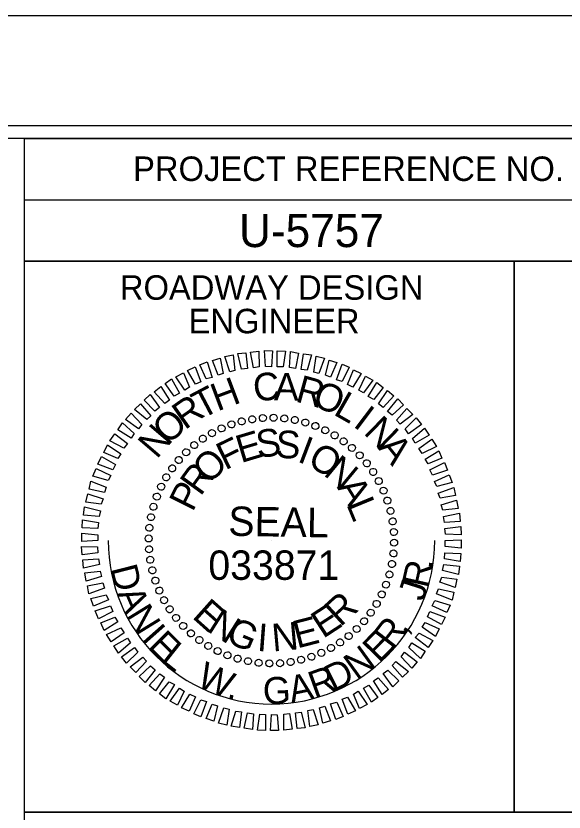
# Model space of a CAD drawing. Extents: x 957297 to 961629, y 830661 to 840840.
# Drawn here: x 960176 to 960288, y 838143.7 to 838306.3 of the extents above; entities that cross this region are included whole.
import ezdxf

# ---------------------------------------------------------------- set-up
doc = ezdxf.new("R2010")
doc.units = 0
for name, color, linetype in [('Scratch_Level_0', 7, 'Continuous'), ('Sheet Data Field CELL', 7, 'Continuous'), ('Sheet Plot Border Inside CELL', 7, 'Continuous'), ('Sheet Plot Border Outside CELL', 7, 'Continuous'), ('Sheet Professional Seal CELL', 7, 'Continuous'), ('Sheet Profile Grid Minor CELL', 7, 'Continuous'), ('Sheet Sticker Exception Certification CELL', 7, 'Continuous'), ('Sheet Typical CELL', 7, 'Continuous')]:
    doc.layers.add(name, color=color, linetype=linetype)

msp = doc.modelspace()

# ---------------------------------------------------------------- linework, layer by layer
at = {"layer": 'Scratch_Level_0'}
msp.add_arc((960228.22, 838199.14), 33.36, 180, 360, dxfattribs=at)
at = {"layer": 'Sheet Plot Border Inside CELL'}
msp.add_lwpolyline([(960390.3, 838283.82), (958723.8, 838283.82), (958723.8, 837228.72), (960390.3, 837228.72)], close=True, dxfattribs=at)
at = {"layer": 'Sheet Plot Border Outside CELL'}
msp.add_lwpolyline([(960394.8, 838306.27), (958710.8, 838306.27), (958710.8, 837206.27), (960394.8, 837206.27)], close=True, dxfattribs=at)
at = {"layer": 'Sheet Professional Seal CELL'}
for p, q in [((960222.12, 838223.49), (960222.12, 838223.49)), ((960224.32, 838223.89), (960224.32, 838223.89)), ((960226.47, 838224.19), (960226.47, 838224.19)), ((960228.67, 838224.24), (960228.67, 838224.24)), ((960230.87, 838224.09), (960230.87, 838224.09)), ((960233.02, 838223.74), (960233.02, 838223.74)), ((960235.12, 838223.29), (960235.12, 838223.29)), ((960218.02, 838222.09), (960218.02, 838222.09)), ((960220.02, 838222.89), (960220.02, 838222.89)), ((960237.22, 838222.59), (960237.22, 838222.59)), ((960239.22, 838221.69), (960239.22, 838221.69)), ((960214.17, 838219.94), (960214.17, 838219.94)), ((960216.07, 838221.09), (960216.07, 838221.09)), ((960241.17, 838220.69), (960241.17, 838220.69)), ((960212.42, 838218.69), (960212.42, 838218.69)), ((960242.97, 838219.44), (960242.97, 838219.44)), ((960244.72, 838218.09), (960244.72, 838218.09)), ((960210.77, 838217.19), (960210.77, 838217.19)), ((960246.27, 838216.59), (960246.27, 838216.59)), ((960209.27, 838215.64), (960209.27, 838215.64)), ((960247.77, 838214.94), (960247.77, 838214.94)), ((960207.92, 838213.89), (960207.92, 838213.89)), ((960249.02, 838213.19), (960249.02, 838213.19)), ((960206.67, 838212.09), (960206.67, 838212.09)), ((960205.67, 838210.14), (960205.67, 838210.14)), ((960250.17, 838211.29), (960250.17, 838211.29)), ((960251.17, 838209.34), (960251.17, 838209.34)), ((960204.77, 838208.14), (960204.77, 838208.14)), ((960251.97, 838207.34), (960251.97, 838207.34)), ((960204.07, 838206.04), (960204.07, 838206.04)), ((960252.57, 838205.24), (960252.57, 838205.24)), ((960203.62, 838203.94), (960203.62, 838203.94)), ((960252.97, 838203.04), (960252.97, 838203.04)), ((960203.27, 838201.79), (960203.27, 838201.79)), ((960253.27, 838200.89), (960253.27, 838200.89)), ((960203.12, 838199.59), (960203.12, 838199.59)), ((960228.22, 838199.14), (960228.22, 838199.14)), ((960253.32, 838198.69), (960253.32, 838198.69)), ((960203.17, 838197.39), (960203.17, 838197.39)), ((960253.17, 838196.49), (960253.17, 838196.49)), ((960203.47, 838195.24), (960203.47, 838195.24)), ((960252.82, 838194.34), (960252.82, 838194.34)), ((960203.87, 838193.04), (960203.87, 838193.04)), ((960252.37, 838192.24), (960252.37, 838192.24)), ((960204.47, 838190.94), (960204.47, 838190.94)), ((960205.27, 838188.94), (960205.27, 838188.94)), ((960251.67, 838190.14), (960251.67, 838190.14)), ((960250.77, 838188.14), (960250.77, 838188.14)), ((960206.27, 838186.99), (960206.27, 838186.99)), ((960249.77, 838186.19), (960249.77, 838186.19)), ((960207.42, 838185.09), (960207.42, 838185.09)), ((960248.52, 838184.39), (960248.52, 838184.39)), ((960208.67, 838183.34), (960208.67, 838183.34)), ((960247.17, 838182.64), (960247.17, 838182.64)), ((960210.17, 838181.69), (960210.17, 838181.69)), ((960245.67, 838181.09), (960245.67, 838181.09)), ((960211.72, 838180.19), (960211.72, 838180.19)), ((960244.02, 838179.59), (960244.02, 838179.59)), ((960213.47, 838178.84), (960213.47, 838178.84)), ((960215.27, 838177.59), (960215.27, 838177.59)), ((960242.27, 838178.34), (960242.27, 838178.34)), ((960217.22, 838176.59), (960217.22, 838176.59)), ((960238.42, 838176.19), (960238.42, 838176.19)), ((960240.37, 838177.19), (960240.37, 838177.19)), ((960219.22, 838175.69), (960219.22, 838175.69)), ((960221.32, 838174.99), (960221.32, 838174.99)), ((960223.42, 838174.54), (960223.42, 838174.54)), ((960225.57, 838174.19), (960225.57, 838174.19)), ((960232.12, 838174.39), (960232.12, 838174.39)), ((960234.32, 838174.79), (960234.32, 838174.79)), ((960236.42, 838175.39), (960236.42, 838175.39)), ((960227.77, 838174.04), (960227.77, 838174.04)), ((960229.97, 838174.09), (960229.97, 838174.09))]:
    msp.add_line(p, q, dxfattribs=at)
for points in [[(960224.52, 838234.44), (960223.97, 838237.64), (960225.67, 838237.84), (960225.72, 838234.59)], [(960227.02, 838234.69), (960226.77, 838237.94), (960228.42, 838237.89), (960228.22, 838234.64)], [(960229.42, 838234.64), (960229.42, 838237.89), (960231.07, 838237.84), (960230.62, 838234.59)], [(960231.92, 838234.49), (960232.12, 838237.74), (960233.77, 838237.44), (960233.12, 838234.29)], [(960217.32, 838232.94), (960216.17, 838235.94), (960217.72, 838236.39), (960218.37, 838233.29)], [(960219.72, 838233.59), (960218.67, 838236.74), (960220.37, 838237.09), (960220.77, 838233.84)], [(960222.12, 838234.14), (960221.32, 838237.34), (960222.97, 838237.49), (960223.32, 838234.29)], [(960234.32, 838234.09), (960234.77, 838237.29), (960236.42, 838237.04), (960235.52, 838233.94)], [(960236.87, 838233.54), (960237.37, 838236.79), (960239.07, 838236.39), (960237.92, 838233.29)], [(960239.27, 838232.89), (960240.02, 838235.99), (960241.57, 838235.49), (960240.32, 838232.54)], [(960212.67, 838231.09), (960211.07, 838233.89), (960212.62, 838234.59), (960213.77, 838231.54)], [(960214.87, 838232.14), (960213.57, 838235.04), (960215.07, 838235.64), (960216.12, 838232.44)], [(960241.52, 838231.99), (960242.67, 838235.14), (960244.07, 838234.54), (960242.67, 838231.64)], [(960210.52, 838229.89), (960208.67, 838232.59), (960210.22, 838233.39), (960211.47, 838230.49)], [(960243.77, 838231.04), (960245.02, 838233.99), (960246.57, 838233.29), (960244.87, 838230.49)], [(960246.07, 838229.89), (960247.42, 838232.74), (960248.92, 838231.89), (960247.02, 838229.29)], [(960208.32, 838228.64), (960206.47, 838231.19), (960207.77, 838232.14), (960209.42, 838229.24)], [(960248.02, 838228.54), (960249.77, 838231.44), (960251.07, 838230.39), (960249.12, 838227.94)], [(960206.42, 838227.14), (960204.27, 838229.54), (960205.62, 838230.59), (960207.37, 838227.79)], [(960250.07, 838227.04), (960251.92, 838229.79), (960253.22, 838228.69), (960251.02, 838226.34)], [(960204.42, 838225.59), (960202.22, 838227.79), (960203.42, 838228.99), (960205.37, 838226.29)], [(960251.97, 838225.49), (960254.02, 838228.09), (960255.22, 838226.89), (960252.92, 838224.74)], [(960202.77, 838223.84), (960200.22, 838225.89), (960201.47, 838227.04), (960203.57, 838224.64)], [(960201.02, 838221.94), (960198.42, 838223.89), (960199.52, 838225.19), (960201.72, 838222.84)], [(960253.77, 838223.74), (960255.92, 838226.09), (960257.12, 838224.89), (960254.52, 838222.94)], [(960199.52, 838220.04), (960196.82, 838221.74), (960197.77, 838223.19), (960200.17, 838220.99)], [(960255.52, 838221.94), (960257.82, 838224.19), (960258.87, 838222.84), (960256.22, 838220.94)], [(960257.02, 838219.99), (960259.47, 838222.09), (960260.42, 838220.64), (960257.62, 838219.04)], [(960198.02, 838218.04), (960195.22, 838219.54), (960196.22, 838220.94), (960198.82, 838218.94)], [(960258.32, 838217.94), (960260.97, 838219.84), (960261.92, 838218.34), (960259.02, 838216.94)], [(960196.82, 838215.89), (960193.97, 838217.14), (960194.72, 838218.69), (960197.42, 838216.84)], [(960259.62, 838215.74), (960262.42, 838217.49), (960263.07, 838215.94), (960260.22, 838214.79)], [(960195.82, 838213.59), (960192.72, 838214.74), (960193.47, 838216.29), (960196.32, 838214.69)], [(960260.62, 838213.59), (960263.57, 838215.09), (960264.22, 838213.49), (960261.12, 838212.49)], [(960194.82, 838211.39), (960191.72, 838212.29), (960192.37, 838213.84), (960195.37, 838212.44)], [(960261.52, 838211.24), (960264.57, 838212.54), (960265.12, 838210.99), (960262.02, 838210.19)], [(960194.07, 838208.99), (960190.97, 838209.64), (960191.32, 838211.29), (960194.47, 838210.04)], [(960262.32, 838208.84), (960265.52, 838209.99), (960265.82, 838208.34), (960262.67, 838207.79)], [(960193.42, 838206.59), (960190.32, 838206.99), (960190.67, 838208.69), (960193.82, 838207.64)], [(960262.92, 838206.44), (960266.07, 838207.39), (960266.37, 838205.69), (960263.22, 838205.39)], [(960193.02, 838204.04), (960189.82, 838204.34), (960190.02, 838206.04), (960193.27, 838205.24)], [(960263.37, 838204.04), (960266.62, 838204.74), (960266.77, 838203.04), (960263.57, 838202.84)], [(960192.77, 838201.64), (960189.52, 838201.74), (960189.62, 838203.39), (960192.87, 838202.84)], [(960263.67, 838201.64), (960266.92, 838202.04), (960267.02, 838200.34), (960263.77, 838200.44)], [(960192.72, 838199.14), (960189.47, 838198.99), (960189.47, 838200.69), (960192.72, 838200.34)], [(960263.72, 838199.14), (960266.97, 838199.29), (960266.97, 838197.59), (960263.72, 838197.94)], [(960192.77, 838196.64), (960189.52, 838196.24), (960189.42, 838197.94), (960192.67, 838197.84)], [(960193.07, 838194.24), (960189.82, 838193.54), (960189.67, 838195.24), (960192.87, 838195.44)], [(960263.67, 838196.64), (960266.92, 838196.54), (960266.82, 838194.89), (960263.57, 838195.44)], [(960263.42, 838194.24), (960266.62, 838193.94), (960266.42, 838192.24), (960263.17, 838193.04)], [(960193.52, 838191.84), (960190.37, 838190.89), (960190.07, 838192.59), (960193.22, 838192.89)], [(960194.12, 838189.44), (960190.92, 838188.29), (960190.62, 838189.94), (960193.77, 838190.49)], [(960263.02, 838191.69), (960266.12, 838191.29), (960265.77, 838189.59), (960262.62, 838190.64)], [(960262.37, 838189.29), (960265.47, 838188.64), (960265.12, 838186.99), (960261.97, 838188.24)], [(960194.92, 838187.04), (960191.87, 838185.74), (960191.32, 838187.29), (960194.42, 838188.09)], [(960195.82, 838184.69), (960192.87, 838183.19), (960192.22, 838184.79), (960195.32, 838185.79)], [(960261.62, 838186.89), (960264.72, 838185.99), (960264.07, 838184.44), (960261.07, 838185.84)], [(960260.62, 838184.69), (960263.72, 838183.54), (960262.97, 838181.99), (960260.12, 838183.59)], [(960196.82, 838182.54), (960194.02, 838180.79), (960193.37, 838182.34), (960196.22, 838183.49)], [(960259.62, 838182.39), (960262.47, 838181.14), (960261.72, 838179.59), (960259.02, 838181.44)], [(960198.12, 838180.34), (960195.47, 838178.44), (960194.52, 838179.94), (960197.42, 838181.34)], [(960199.42, 838178.29), (960196.97, 838176.19), (960196.02, 838177.64), (960198.82, 838179.24)], [(960258.42, 838180.24), (960261.22, 838178.74), (960260.22, 838177.34), (960257.62, 838179.34)], [(960256.92, 838178.24), (960259.62, 838176.54), (960258.67, 838175.09), (960256.27, 838177.29)], [(960200.92, 838176.34), (960198.62, 838174.09), (960197.57, 838175.44), (960200.22, 838177.34)], [(960255.42, 838176.34), (960258.02, 838174.39), (960256.92, 838173.09), (960254.72, 838175.44)], [(960202.67, 838174.54), (960200.52, 838172.19), (960199.32, 838173.39), (960201.92, 838175.34)], [(960253.67, 838174.44), (960256.22, 838172.39), (960254.97, 838171.24), (960252.87, 838173.64)], [(960204.47, 838172.79), (960202.42, 838170.19), (960201.22, 838171.39), (960203.52, 838173.54)], [(960252.02, 838172.69), (960254.22, 838170.49), (960253.02, 838169.29), (960251.07, 838171.99)], [(960206.37, 838171.24), (960204.52, 838168.49), (960203.22, 838169.59), (960205.42, 838171.94)], [(960250.02, 838171.14), (960252.17, 838168.74), (960250.82, 838167.69), (960249.07, 838170.49)], [(960208.42, 838169.74), (960206.67, 838166.84), (960205.37, 838167.89), (960207.32, 838170.34)], [(960248.12, 838169.64), (960249.97, 838167.09), (960248.67, 838166.14), (960247.02, 838169.04)], [(960210.37, 838168.39), (960209.02, 838165.54), (960207.52, 838166.39), (960209.42, 838168.99)], [(960212.67, 838167.24), (960211.42, 838164.29), (960209.87, 838164.99), (960211.57, 838167.79)], [(960245.92, 838168.39), (960247.77, 838165.69), (960246.22, 838164.89), (960244.97, 838167.79)], [(960214.92, 838166.29), (960213.77, 838163.14), (960212.37, 838163.74), (960213.77, 838166.64)], [(960241.57, 838166.14), (960242.87, 838163.24), (960241.37, 838162.64), (960240.32, 838165.84)], [(960243.77, 838167.19), (960245.37, 838164.39), (960243.82, 838163.69), (960242.67, 838166.74)], [(960217.17, 838165.39), (960216.42, 838162.29), (960214.87, 838162.79), (960216.12, 838165.74)], [(960219.57, 838164.74), (960219.07, 838161.49), (960217.37, 838161.89), (960218.52, 838164.99)], [(960236.72, 838164.69), (960237.77, 838161.54), (960236.07, 838161.19), (960235.67, 838164.44)], [(960239.12, 838165.34), (960240.27, 838162.34), (960238.72, 838161.89), (960238.07, 838164.99)], [(960222.12, 838164.19), (960221.67, 838160.99), (960220.02, 838161.24), (960220.92, 838164.34)], [(960224.52, 838163.79), (960224.32, 838160.54), (960222.67, 838160.84), (960223.32, 838163.99)], [(960227.02, 838163.64), (960227.02, 838160.39), (960225.37, 838160.44), (960225.82, 838163.69)], [(960229.42, 838163.59), (960229.67, 838160.34), (960228.02, 838160.39), (960228.22, 838163.64)], [(960231.92, 838163.84), (960232.47, 838160.64), (960230.77, 838160.44), (960230.72, 838163.69)], [(960234.32, 838164.14), (960235.12, 838160.94), (960233.47, 838160.79), (960233.12, 838163.99)]]:
    msp.add_lwpolyline(points, close=True, dxfattribs=at)
for centre, major_axis in [((960224.29, 838223.91), (-0.113, 0.711)), ((960226.47, 838224.16), (-0.05, 0.718)), ((960228.65, 838224.22), (0.013, 0.72)), ((960230.84, 838224.09), (0.075, 0.716)), ((960220.05, 838222.86), (-0.234, 0.681)), ((960222.15, 838223.48), (-0.174, 0.699)), ((960233, 838223.76), (0.137, 0.707)), ((960235.13, 838223.25), (0.198, 0.692)), ((960237.2, 838222.56), (0.258, 0.672)), ((960216.06, 838221.08), (-0.349, 0.63)), ((960218.02, 838222.05), (-0.293, 0.658)), ((960239.21, 838221.68), (0.316, 0.647)), ((960241.13, 838220.64), (0.371, 0.617)), ((960214.19, 838219.94), (-0.403, 0.597)), ((960242.96, 838219.43), (0.423, 0.582)), ((960212.43, 838218.63), (-0.453, 0.56)), ((960244.67, 838218.07), (0.472, 0.543)), ((960210.79, 838217.18), (-0.5, 0.518)), ((960246.26, 838216.56), (0.518, 0.5)), ((960209.29, 838215.6), (-0.543, 0.472)), ((960247.71, 838214.93), (0.56, 0.453)), ((960207.93, 838213.88), (-0.582, 0.423)), ((960249.01, 838213.17), (0.597, 0.403)), ((960206.72, 838212.06), (-0.617, 0.371)), ((960250.15, 838211.3), (0.63, 0.349)), ((960205.68, 838210.14), (-0.647, 0.316)), ((960251.13, 838209.34), (0.658, 0.293)), ((960204.8, 838208.13), (-0.672, 0.258)), ((960204.11, 838206.06), (-0.692, 0.198)), ((960251.93, 838207.31), (0.681, 0.234)), ((960252.55, 838205.21), (0.699, 0.174)), ((960203.6, 838203.93), (-0.707, 0.137)), ((960252.99, 838203.07), (0.711, 0.113)), ((960203.27, 838201.76), (-0.716, 0.075)), ((960203.14, 838199.58), (-0.72, 0.013)), ((960253.24, 838200.89), (0.718, 0.05)), ((960253.29, 838198.71), (0.72, -0.013)), ((960203.2, 838197.39), (-0.718, -0.05)), ((960253.16, 838196.52), (0.716, -0.075)), ((960203.45, 838195.22), (-0.711, -0.113)), ((960203.88, 838193.08), (-0.699, -0.174)), ((960252.84, 838194.36), (0.707, -0.137)), ((960252.33, 838192.23), (0.692, -0.198)), ((960204.5, 838190.98), (-0.681, -0.234)), ((960251.63, 838190.15), (0.672, -0.258)), ((960205.31, 838188.94), (-0.658, -0.293)), ((960250.76, 838188.15), (0.647, -0.316)), ((960206.28, 838186.98), (-0.63, -0.349)), ((960207.42, 838185.12), (-0.597, -0.403)), ((960249.71, 838186.23), (0.617, -0.371)), ((960208.73, 838183.36), (-0.56, -0.453)), ((960248.51, 838184.4), (0.582, -0.423)), ((960210.18, 838181.72), (-0.518, -0.5)), ((960247.15, 838182.69), (0.543, -0.472)), ((960211.76, 838180.21), (-0.472, -0.543)), ((960245.64, 838181.1), (0.5, -0.518)), ((960213.48, 838178.85), (-0.423, -0.582)), ((960242.24, 838178.35), (0.403, -0.597)), ((960244, 838179.65), (0.453, -0.56)), ((960215.3, 838177.65), (-0.371, -0.617)), ((960217.22, 838176.6), (-0.316, -0.647)), ((960240.38, 838177.21), (0.349, -0.63)), ((960219.23, 838175.73), (-0.258, -0.672)), ((960221.3, 838175.03), (-0.198, -0.692)), ((960236.38, 838175.43), (0.234, -0.681)), ((960238.42, 838176.23), (0.293, -0.658)), ((960223.43, 838174.52), (-0.137, -0.707)), ((960225.6, 838174.2), (-0.075, -0.716)), ((960227.78, 838174.07), (-0.013, -0.72)), ((960229.97, 838174.12), (0.05, -0.718)), ((960232.14, 838174.37), (0.113, -0.711)), ((960234.28, 838174.81), (0.174, -0.699))]:
    msp.add_ellipse(centre, major_axis=major_axis, ratio=0.999708, dxfattribs=at)
at = {"layer": 'Sheet Sticker Exception Certification CELL'}
for p, q in [((960177.75, 838120.22), (960177.75, 838143.72)), ((960177.75, 838143.72), (960377.79, 838143.72))]:
    msp.add_line(p, q, dxfattribs=at)
at = {"layer": 'Sheet Typical CELL'}
for p, q in [((960177.75, 838268.72), (960377.8, 838268.72)), ((960277.8, 838256.22), (960277.8, 838143.77))]:
    msp.add_line(p, q, dxfattribs=at)
for points in [[(960377.8, 838281.27), (958877.8, 838281.27), (958877.8, 837231.27), (960377.8, 837231.27)], [(960177.75, 838281.27), (960377.8, 838281.27), (960377.8, 838256.22), (960177.75, 838256.22)], [(960177.75, 838256.22), (960277.8, 838256.22), (960277.8, 838143.72), (960177.75, 838143.72)], [(960277.8, 838256.22), (960377.8, 838256.22), (960377.8, 838143.72), (960277.8, 838143.72)]]:
    msp.add_lwpolyline(points, close=True, dxfattribs=at)

# ---------------------------------------------------------------- texts
at = {"layer": 'Sheet Data Field CELL'}
msp.add_text('U-5757', height=6.75, dxfattribs=at).set_placement((960221.59, 838259.07))
at = {"layer": 'Sheet Professional Seal CELL'}
for s, height, rotation, p in [('C', 5.64, 6.2199, (960224.77, 838227.49)), ('A', 5.64, 359.0203, (960228.72, 838227.79)), ('R', 5.64, 344.6211, (960232.92, 838227.59)), ('H', 5.64, 20.6195, (960217.17, 838225.49)), ('O', 5.64, 337.4212, (960236.27, 838226.84)), ('T', 5.64, 27.8198, (960213.92, 838223.84)), ('L', 5.64, 330.2209, (960240.67, 838224.99)), ('R', 5.64, 35.0205, (960210.52, 838221.64)), ('I', 5.64, 323.0201, (960244.72, 838222.59)), ('O', 5.64, 42.2217, (960207.07, 838218.54)), ('N', 5.64, 315.8189, (960246.87, 838221.04)), ('N', 5.64, 49.4235, (960204.77, 838215.64)), ('E', 5.64, 16.6111, (960221.97, 838214.94)), ('S', 5.64, 7.2556, (960225.42, 838215.99)), ('S', 5.64, 357.9004, (960229.02, 838216.04)), ('F', 5.64, 25.967, (960218.77, 838213.44)), ('I', 5.64, 339.1896, (960233.32, 838215.34)), ('A', 5.64, 308.6172, (960249.82, 838218.09)), ('O', 5.64, 329.8335, (960235.32, 838214.64)), ('O', 5.64, 44.6812, (960215.47, 838210.49)), ('N', 5.64, 320.4766, (960238.67, 838212.64)), ('R', 5.64, 54.0396, (960213.72, 838208.04)), ('P', 5.64, 63.3989, (960212.12, 838204.84)), ('A', 5.64, 301.7603, (960241.52, 838210.04)), ('L', 5.64, 292.4008, (960243.47, 838206.59)), ('SEAL', 5.998, 359, (960219.37, 838200.14)), ('E', 5.64, 318.2769, (960211.82, 838183.49)), ('R', 5.64, 42.4814, (960242.32, 838181.39)), ('E', 5.64, 33.1241, (960238.77, 838179.04)), ('N', 5.64, 327.634, (960214.82, 838180.79)), ('G', 5.64, 336.9902, (960218.62, 838178.54)), ('N', 5.64, 5.0564, (960228.52, 838176.49)), ('E', 5.64, 14.4118, (960233.47, 838177.09)), ('I', 5.64, 355.7012, (960225.17, 838176.64))]:
    msp.add_text(s, height=height, rotation=rotation, dxfattribs=at).set_placement(p)
at = {"layer": 'Sheet Profile Grid Minor CELL'}
for s, height, rotation, p in [('033871', 5.998, 360, (960215.32, 838191.13)), ('D', 5.5, 284.2682, (960195.23, 838193.5)), ('R', 5.5, 77.3541, (960260.19, 838189.24)), ('.', 5.5, 84.2805, (960261.15, 838193.17)), ('J', 5.5, 72.4855, (960259.23, 838186.56)), ('A', 5.5, 293.4128, (960196.54, 838188.33)), ('N', 5.5, 301.5986, (960198.4, 838183.93)), ('R', 5.5, 52.3788, (960253.02, 838176.67)), ('I', 5.5, 311.5304, (960201.48, 838179.02)), ('E', 5.5, 315.0508, (960202.76, 838177.41)), ('E', 5.5, 45.7958, (960250.28, 838173.97)), (',', 5.5, 59.3052, (960255.55, 838179.82)), ('L', 5.5, 321.6338, (960205.42, 838174.64)), ('N', 5.5, 35.8641, (960245.61, 838170.54)), ('W', 5.5, 336.8891, (960212.67, 838169.5)), ('D', 5.5, 26.7195, (960240.84, 838168.14)), ('R', 5.5, 19.793, (960237.01, 838166.85)), ('G', 5.5, 1.6755, (960226.53, 838165.72)), ('A', 5.5, 11.6072, (960232.32, 838165.93)), ('.', 5.5, 348.4952, (960218.95, 838166.98))]:
    msp.add_text(s, height=height, rotation=rotation, dxfattribs=at).set_placement(p)
at = {"layer": 'Sheet Typical CELL'}
for s, height, p in [('PROJECT REFERENCE NO.', 5.0001, (960199.95, 838272.57)), ('ROADWAY DESIGN', 5.0001, (960197.25, 838248.32)), ('ENGINEER', 5, (960211.3, 838241.47))]:
    msp.add_text(s, height=height, dxfattribs=at).set_placement(p)

doc.saveas('drawing.dxf')
